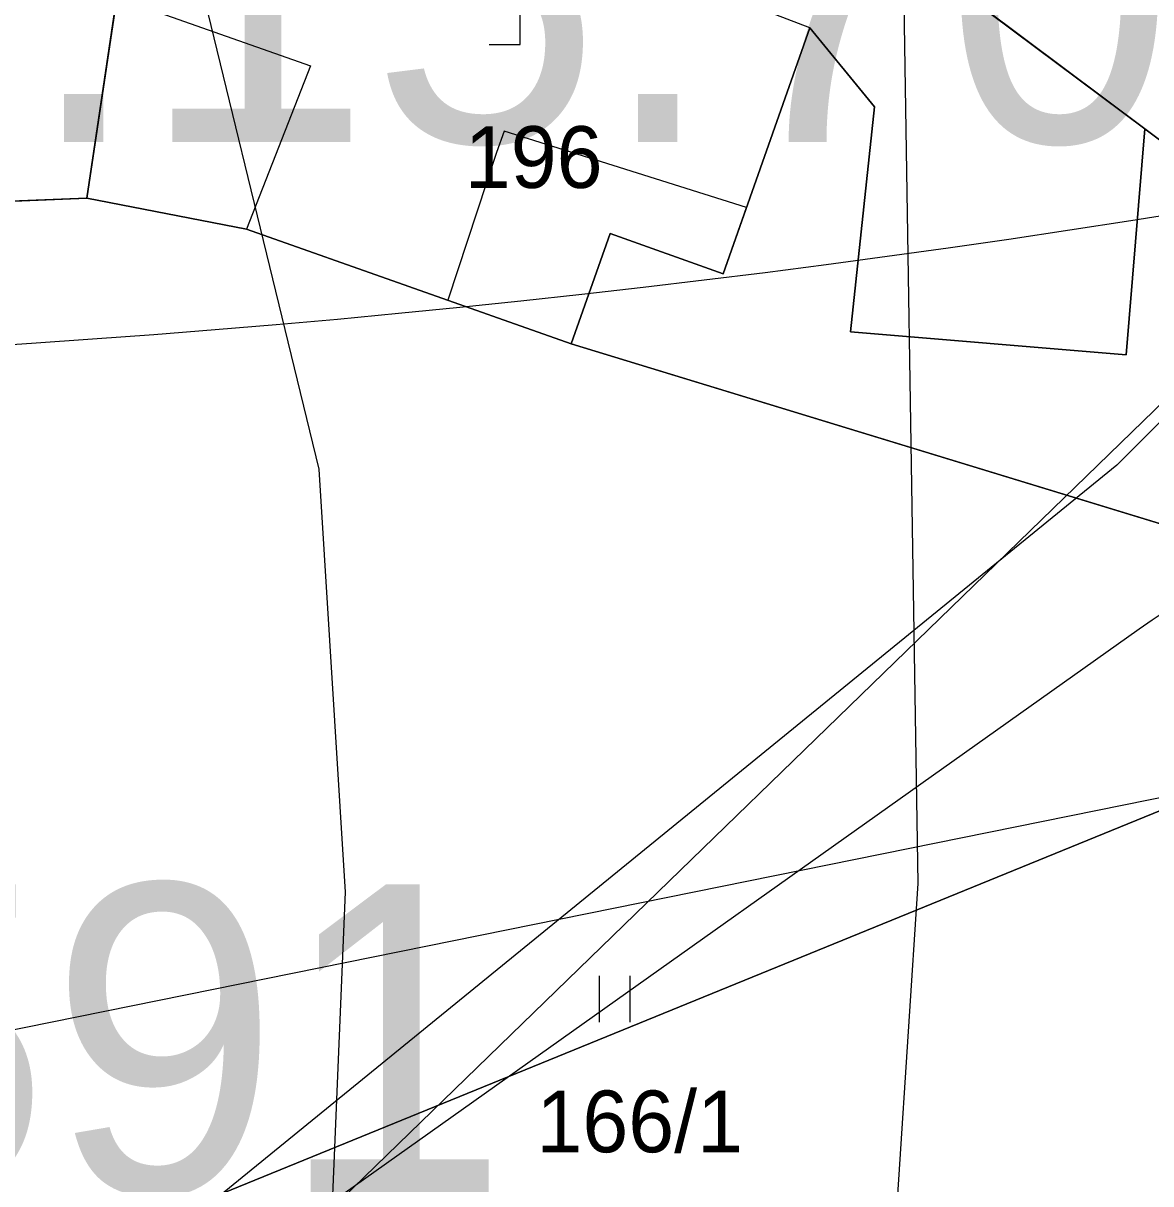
# Model space of a CAD drawing. Extents: x -706130 to -698555, y -971544 to -967260.
# Drawn here: x -704335.42 to -704298.9, y -970373.27 to -970335.69 of the extents above; entities that cross this region are included whole.
import ezdxf

# ---------------------------------------------------------------- set-up
doc = ezdxf.new("R2010")
doc.units = 0
for name, color, linetype in [('_Doplněk budov pro zastavěnost', 7, 'Continuous'), ('_Polohopis reambulance', 7, 'Continuous'), ('Archeologická naleziště S', 7, 'Continuous'), ('Docházková izochrona - BUS S', 7, 'Continuous'), ('Docházková izochrona - VLAK N', 7, 'Continuous'), ('Hranice intravilán', 7, 'Continuous'), ('KN_Hranice_parcel', 7, 'Continuous'), ('KN_Hranice_parcel_vnitrni_kresba', 7, 'Continuous'), ('KN_Parcelni cisla', 7, 'Continuous'), ('KN_Polygon parcely', 7, 'Continuous'), ('KN_POZEMKY_13_ZASTAVENA PLOCHA', 7, 'Continuous'), ('KN_POZEMKY_14_OSTATNI PLOCHA', 7, 'Continuous'), ('KN_POZEMKY_7_TTP', 7, 'Continuous'), ('KN_VYUZITI_13_zastavena plocha_zboreniste', 7, 'Continuous'), ('KN_VYUZITI_26_ostatni plocha_jina plocha', 7, 'Continuous'), ('KN_Značky kultur', 7, 'Continuous'), ('Nemovité kulturní památky popis', 7, 'Continuous'), ('OP lesa 30 m', 7, 'Continuous'), ('Plochy smíšené nezastavěného území všeobecné S', 7, 'Continuous'), ('Plochy smíšené obytné venkovské S', 7, 'Continuous'), ('Regulační bloky v krajině S', 7, 'Continuous'), ('Regulační bloky zastavěné S', 7, 'Continuous'), ('Regulační kódy zastavěné S', 7, 'Continuous'), ('Sesuvné území S', 7, 'Continuous'), ('VÝŠKOPIS_vrstevnice hlavní', 7, 'Continuous'), ('Zastavene uzemi N', 7, 'Continuous'), ('Zastavene uzemi plochy N', 7, 'Continuous')]:
    doc.layers.add(name, color=color, linetype=linetype)

msp = doc.modelspace()

# ---------------------------------------------------------------- linework, layer by layer
at = {"layer": '_Doplněk budov pro zastavěnost'}
for p, q in [((-704311.993, -970341.657), (-704319.844, -970339.185)), ((-704321.671, -970344.659), (-704317.67, -970346.07))]:
    msp.add_line(p, q, dxfattribs=at)
for points in [[(-704319.844, -970339.185), (-704320.091, -970339.875), (-704321.671, -970344.659)], [(-704317.67, -970346.07), (-704316.41, -970342.5), (-704312.75, -970343.8), (-704311.993, -970341.657)]]:
    msp.add_lwpolyline(points, dxfattribs=at)
at = {"layer": '_Polohopis reambulance'}
for p in [(-704346.81, -970380.86), (-704346.15, -970370.39)]:
    msp.add_line(p, (-704296.54, -970360.34), dxfattribs=at)
at = {"layer": 'Archeologická naleziště S'}
msp.add_lwpolyline([(-704351.562, -970399.438), (-704434.562, -970338.938), (-704479.875, -969829.625), (-704673.438, -969453.375), (-704384.5, -968854), (-704158.5, -968821.188), (-704078.688, -969062.688), (-704202.938, -969793), (-704122.25, -969792.812), (-704213.312, -970265.25)], close=True, dxfattribs=at)
at = {"layer": 'Docházková izochrona - BUS S'}
msp.add_arc((-704361.829, -969946.93), 400, 155.51821, 17.33949, dxfattribs=at)
at = {"layer": 'Docházková izochrona - VLAK N'}
msp.add_circle((-704165.451, -969778.767), 800, dxfattribs=at)
at = {"layer": 'Hranice intravilán'}
for points in [[(-704346.87, -970276.54), (-704326.71, -970292.84), (-704284.63, -970309.07), (-704263.93, -970315.92), (-704273.85, -970327.8), (-704279.276, -970333.968), (-704304.8, -970330.37), (-704311.244, -970330.02), (-704299.1, -970339.11), (-704282.96, -970351.19), (-704280.06, -970350.39), (-704279.31, -970342.55), (-704272.47, -970343.16), (-704272.98, -970348.43), (-704263.51, -970345.81), (-704260.19, -970378.07)], [(-704281.91, -970379.77), (-704279.43, -970359.72), (-704296.54, -970360.34), (-704296.82, -970352.44), (-704317.67, -970346.07), (-704328.19, -970342.36), (-704333.36, -970341.35), (-704345.91, -970341.85), (-704345.85, -970344), (-704345.87, -970345.92), (-704346.15, -970370.39), (-704357.44, -970370.08), (-704358.27, -970374.69)]]:
    msp.add_lwpolyline(points, dxfattribs=at)
at = {"layer": 'KN_Hranice_parcel'}
for p, q in [((-704299.1, -970339.11), (-704330.44, -970315.65)), ((-704331.11, -970326.26), (-704333.36, -970341.35)), ((-704333.36, -970341.35), (-704345.91, -970341.85)), ((-704296.82, -970352.44), (-704317.67, -970346.07))]:
    msp.add_line(p, q, dxfattribs=at)
for points in [[(-704317.67, -970346.07), (-704316.41, -970342.5), (-704312.75, -970343.8), (-704309.94, -970335.84), (-704307.85, -970338.39), (-704308.63, -970345.68), (-704299.7, -970346.42), (-704299.1, -970339.11)], [(-704299.1, -970339.11), (-704282.96, -970351.19), (-704280.06, -970350.39)], [(-704333.36, -970341.35), (-704328.19, -970342.36), (-704317.67, -970346.07)]]:
    msp.add_lwpolyline(points, dxfattribs=at)
at = {"layer": 'KN_Hranice_parcel_vnitrni_kresba'}
for p, q in [((-704309.94, -970335.84), (-704328.62, -970328.64)), ((-704331.18, -970335.28), (-704326.12, -970337.07)), ((-704326.12, -970337.07), (-704328.19, -970342.36))]:
    msp.add_line(p, q, dxfattribs=at)
at = {"layer": 'KN_Polygon parcely'}
for points in [[(-704333.36, -970341.35), (-704328.19, -970342.36), (-704317.67, -970346.07), (-704316.41, -970342.5), (-704312.75, -970343.8), (-704309.94, -970335.84), (-704307.85, -970338.39), (-704308.63, -970345.68), (-704299.7, -970346.42), (-704299.1, -970339.11), (-704330.44, -970315.65), (-704331.11, -970326.26)], [(-704239.25, -970338.43), (-704251.29, -970337.91), (-704268.2, -970335.53), (-704304.8, -970330.37), (-704330.44, -970315.65), (-704299.1, -970339.11), (-704282.96, -970351.19), (-704280.06, -970350.39), (-704279.31, -970342.55), (-704272.47, -970343.16), (-704272.98, -970348.43), (-704263.51, -970345.81)], [(-704333.36, -970341.35), (-704331.11, -970326.26), (-704343.96, -970324.73), (-704343.76, -970319.32), (-704346.34, -970319.08), (-704346.23, -970324.55), (-704345.91, -970341.85)], [(-704280.2, -970351.85), (-704280.06, -970350.39), (-704282.96, -970351.19), (-704299.1, -970339.11), (-704299.7, -970346.42), (-704308.63, -970345.68), (-704307.85, -970338.39), (-704309.94, -970335.84), (-704312.75, -970343.8), (-704316.41, -970342.5), (-704317.67, -970346.07), (-704296.82, -970352.44)], [(-704346.15, -970370.39), (-704357.44, -970370.08), (-704358.27, -970374.69), (-704346.48, -970375.97), (-704346.81, -970380.86), (-704332.27, -970388.37), (-704307.7, -970398.08), (-704281.91, -970379.77), (-704279.43, -970359.72), (-704296.54, -970360.34), (-704296.82, -970352.44), (-704317.67, -970346.07), (-704328.19, -970342.36), (-704333.36, -970341.35), (-704345.91, -970341.85), (-704345.85, -970344), (-704345.87, -970345.92), (-704345.88, -970347.31)]]:
    msp.add_lwpolyline(points, close=True, dxfattribs=at)
at = {"layer": 'KN_POZEMKY_13_ZASTAVENA PLOCHA'}
for p, q in [((-704330.44, -970315.65), (-704299.1, -970339.11)), ((-704333.36, -970341.35), (-704331.11, -970326.26)), ((-704309.94, -970335.84), (-704312.75, -970343.8)), ((-704307.85, -970338.39), (-704309.94, -970335.84)), ((-704308.63, -970345.68), (-704307.85, -970338.39)), ((-704299.1, -970339.11), (-704299.7, -970346.42)), ((-704328.19, -970342.36), (-704333.36, -970341.35)), ((-704317.67, -970346.07), (-704328.19, -970342.36)), ((-704316.41, -970342.5), (-704317.67, -970346.07)), ((-704312.75, -970343.8), (-704316.41, -970342.5)), ((-704299.7, -970346.42), (-704308.63, -970345.68))]:
    msp.add_line(p, q, dxfattribs=at)
at = {"layer": 'KN_POZEMKY_14_OSTATNI PLOCHA'}
for p, q in [((-704299.1, -970339.11), (-704330.44, -970315.65)), ((-704331.11, -970326.26), (-704333.36, -970341.35)), ((-704282.96, -970351.19), (-704299.1, -970339.11)), ((-704333.36, -970341.35), (-704345.91, -970341.85))]:
    msp.add_line(p, q, dxfattribs=at)
at = {"layer": 'KN_POZEMKY_7_TTP'}
for p, q in [((-704312.75, -970343.8), (-704309.94, -970335.84)), ((-704309.94, -970335.84), (-704307.85, -970338.39)), ((-704307.85, -970338.39), (-704308.63, -970345.68)), ((-704299.7, -970346.42), (-704299.1, -970339.11)), ((-704299.1, -970339.11), (-704282.96, -970351.19)), ((-704345.91, -970341.85), (-704333.36, -970341.35)), ((-704333.36, -970341.35), (-704328.19, -970342.36)), ((-704328.19, -970342.36), (-704317.67, -970346.07)), ((-704317.67, -970346.07), (-704316.41, -970342.5)), ((-704316.41, -970342.5), (-704312.75, -970343.8)), ((-704308.63, -970345.68), (-704299.7, -970346.42)), ((-704296.82, -970352.44), (-704317.67, -970346.07)), ((-704317.67, -970346.07), (-704296.82, -970352.44))]:
    msp.add_line(p, q, dxfattribs=at)
at = {"layer": 'KN_VYUZITI_13_zastavena plocha_zboreniste'}
for p, q in [((-704330.44, -970315.65), (-704299.1, -970339.11)), ((-704333.36, -970341.35), (-704331.11, -970326.26)), ((-704309.94, -970335.84), (-704312.75, -970343.8)), ((-704307.85, -970338.39), (-704309.94, -970335.84)), ((-704308.63, -970345.68), (-704307.85, -970338.39)), ((-704299.1, -970339.11), (-704299.7, -970346.42)), ((-704328.19, -970342.36), (-704333.36, -970341.35)), ((-704317.67, -970346.07), (-704328.19, -970342.36)), ((-704316.41, -970342.5), (-704317.67, -970346.07)), ((-704312.75, -970343.8), (-704316.41, -970342.5)), ((-704299.7, -970346.42), (-704308.63, -970345.68))]:
    msp.add_line(p, q, dxfattribs=at)
at = {"layer": 'KN_VYUZITI_26_ostatni plocha_jina plocha'}
for p, q in [((-704299.1, -970339.11), (-704330.44, -970315.65)), ((-704331.11, -970326.26), (-704333.36, -970341.35)), ((-704282.96, -970351.19), (-704299.1, -970339.11)), ((-704333.36, -970341.35), (-704345.91, -970341.85))]:
    msp.add_line(p, q, dxfattribs=at)
at = {"layer": 'KN_Značky kultur'}
for p, q in [((-704319.33, -970336.37), (-704319.33, -970335.37)), ((-704320.331, -970336.37), (-704319.33, -970336.37)), ((-704316.761, -970368.04), (-704316.761, -970366.54)), ((-704315.76, -970368.04), (-704315.76, -970366.54))]:
    msp.add_line(p, q, dxfattribs=at)
at = {"layer": 'OP lesa 30 m'}
msp.add_line((-704299.277, -970355.308), (-704325.067, -970373.618), dxfattribs=at)
msp.add_arc((-704281.91, -970379.77), 30, 94.4754, 125.3734, dxfattribs=at)
at = {"layer": 'Plochy smíšené nezastavěného území všeobecné S'}
msp.add_line((-704296.54, -970360.34), (-704346.81, -970380.86), dxfattribs=at)
at = {"layer": 'Plochy smíšené obytné venkovské S'}
msp.add_line((-704346.81, -970380.86), (-704296.54, -970360.34), dxfattribs=at)
at = {"layer": 'Regulační bloky v krajině S'}
msp.add_line((-704296.54, -970360.34), (-704346.81, -970380.86), dxfattribs=at)
at = {"layer": 'Regulační bloky zastavěné S'}
msp.add_line((-704346.81, -970380.86), (-704296.54, -970360.34), dxfattribs=at)
at = {"layer": 'Sesuvné území S'}
msp.add_lwpolyline([(-704057, -970260), (-704100, -970255), (-704164, -970241.999), (-704198, -970251.001), (-704225, -970268), (-704245, -970291), (-704266, -970316), (-704300, -970350), (-704343, -970385), (-704353, -970409), (-704339, -970438), (-704323, -970473), (-704326, -970500), (-704304, -970508), (-704280, -970496), (-704264, -970468), (-704244, -970445), (-704226, -970422), (-704216.999, -970392), (-704180, -970359), (-704170, -970353), (-704150, -970340), (-704080, -970303)], dxfattribs=at)
at = {"layer": 'VÝŠKOPIS_vrstevnice hlavní'}
for points in [[(-704215.278, -970190.625), (-704221.983, -970202.324), (-704244.24, -970234.853), (-704272.203, -970277.512), (-704283.475, -970292.35), (-704297.456, -970307.615), (-704301.879, -970313.608), (-704304.875, -970319.6), (-704307.015, -970327.589), (-704306.444, -970363.542), (-704308.014, -970387.511), (-704310.582, -970401.493), (-704315.433, -970417.472), (-704320.283, -970427.459)], [(-704335.549, -970280.793), (-704341.684, -970288.64), (-704342.968, -970295.346), (-704341.399, -970305.618), (-704339.116, -970312.466), (-704330.841, -970329.587), (-704325.848, -970350.131), (-704324.991, -970363.828), (-704325.562, -970377.524), (-704326.846, -970384.372), (-704329.414, -970391.22), (-704331.412, -970394.644), (-704334.123, -970397.498), (-704340.258, -970402.063), (-704344.395, -970403.062), (-704348.96, -970402.776), (-704357.949, -970397.926), (-704361.943, -970390.364), (-704367.365, -970370.105), (-704372.222, -970358.306)]]:
    msp.add_lwpolyline(points, dxfattribs=at)
at = {"layer": 'Zastavene uzemi N'}
msp.add_lwpolyline([(-704394.69, -970423.1), (-704386.46, -970409.76), (-704381.94, -970403.15), (-704349.12, -970414.28), (-704347.89, -970396.42), (-704346.81, -970380.86), (-704296.54, -970360.34), (-704279.43, -970359.72), (-704281.91, -970379.77), (-704260.19, -970378.07), (-704263.51, -970345.81), (-704239.25, -970338.43), (-704251.29, -970337.91), (-704268.2, -970335.53), (-704267.89, -970328.65), (-704273.85, -970327.8), (-704263.93, -970315.92), (-704284.63, -970309.07), (-704326.71, -970292.84), (-704346.87, -970276.54)], dxfattribs=at)
at = {"layer": 'Zastavene uzemi plochy N'}
msp.add_lwpolyline([(-704394.69, -970423.1), (-704386.46, -970409.76), (-704381.94, -970403.15), (-704349.12, -970414.28), (-704347.89, -970396.42), (-704346.81, -970380.86), (-704296.54, -970360.34), (-704279.43, -970359.72), (-704281.91, -970379.77), (-704260.19, -970378.07), (-704263.51, -970345.81), (-704239.25, -970338.43), (-704251.29, -970337.91), (-704268.2, -970335.53), (-704267.89, -970328.65), (-704273.85, -970327.8), (-704263.93, -970315.92), (-704284.63, -970309.07), (-704326.71, -970292.84), (-704346.87, -970276.54)], dxfattribs=at)

# ---------------------------------------------------------------- texts
at = {"layer": 'KN_Parcelni cisla'}
for s, p in [('196', (-704321.12, -970341.02)), ('166/1', (-704318.8, -970372.25))]:
    msp.add_text(s, height=2, dxfattribs=at).set_placement(p)
at = {"layer": 'Nemovité kulturní památky popis'}
msp.add_text('100591', height=10, dxfattribs=at).set_placement((-704364.312, -970373.568))
at = {"layer": 'Regulační kódy zastavěné S'}
msp.add_text('SV.1.15.70', height=10, dxfattribs=at).set_placement((-704364.311, -970339.534))

doc.saveas('drawing.dxf')
